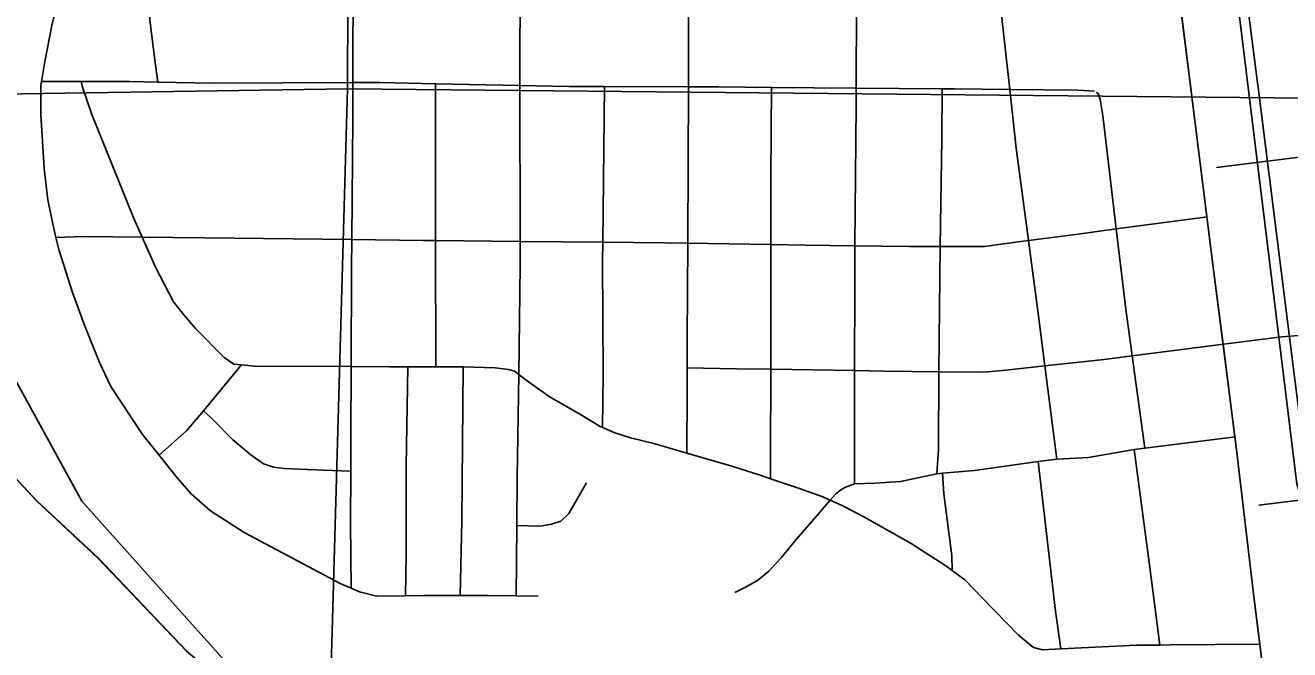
# Model space of a CAD drawing. Extents: x -157.2 to -99.3, y 12.2 to 46.2.
# Drawn here: x -152.689 to -151.762, y 37.967 to 38.425 of the extents above; entities that cross this region are included whole.
import ezdxf

# ---------------------------------------------------------------- set-up
doc = ezdxf.new("R2010")
doc.units = 0
for name, color, linetype in [('tdCoCityStreetMajor', 7, 'Continuous'), ('tdCoCityStreetMinor', 7, 'Continuous'), ('tdCoCoBndry', 7, 'Continuous'), ('tdCoCorpBndry', 7, 'Continuous'), ('tdCoHydroRiver', 7, 'Continuous'), ('tdCoPriCL', 7, 'Continuous'), ('tdCoPriNonDiv', 7, 'Continuous'), ('tdCoPriNonDivCL', 7, 'Continuous'), ('tdCoRRCL', 7, 'Continuous'), ('tdCoSectLine', 7, 'Continuous'), ('tdCoSectLinePart', 7, 'Continuous'), ('tdCoStBndry', 7, 'Continuous'), ('tdCoStBndryPart', 7, 'Continuous'), ('tdCoTwpBndryShd', 7, 'Continuous')]:
    doc.layers.add(name, color=color, linetype=linetype)

msp = doc.modelspace()

# ---------------------------------------------------------------- linework, layer by layer
at = {"layer": 'tdCoCityStreetMajor'}
msp.add_lwpolyline([(-151.81017, 38.19091), (-151.76755, 38.19636), (-151.74869, 38.19777)], dxfattribs=at)
at = {"layer": 'tdCoCityStreetMinor'}
msp.add_line((-151.93259, 38.10651), (-151.94131, 38.17507), dxfattribs=at)
for points in [[(-152.07985, 38.37894), (-152.07963, 38.44032), (-152.0794, 38.50385), (-152.0794, 38.50395), (-152.07571, 38.5668), (-152.07299, 38.6131), (-152.07216, 38.62785), (-152.06995, 38.66713)], [(-151.96705, 38.37788), (-151.97386, 38.439), (-151.97534, 38.45231), (-151.9817, 38.50278), (-151.98224, 38.50705), (-151.97995, 38.56578)], [(-152.66692, 38.26933), (-152.66929, 38.27919), (-152.67299, 38.29695), (-152.6757, 38.31988), (-152.67792, 38.35958), (-152.67792, 38.38055), (-152.67744, 38.38375), (-152.67521, 38.39855), (-152.66978, 38.42617), (-152.66411, 38.44836), (-152.65918, 38.45995), (-152.65055, 38.47623), (-152.63254, 38.50755), (-152.62219, 38.52185), (-152.61799, 38.5258), (-152.60542, 38.53073), (-152.58278, 38.53709)], [(-152.59216, 38.38333), (-152.59383, 38.39583), (-152.59802, 38.42888), (-152.59827, 38.4417), (-152.59788, 38.44569), (-152.59753, 38.44935), (-152.59185, 38.47746), (-152.5847, 38.5041), (-152.58414, 38.50713), (-152.58298, 38.51347), (-152.58248, 38.52506), (-152.58278, 38.53709)], [(-152.44907, 38.38293), (-152.44907, 38.40619), (-152.4488, 38.44294), (-152.44835, 38.5065)], [(-152.3274, 38.16882), (-152.32626, 38.24861), (-152.32629, 38.26641), (-152.32647, 38.38082), (-152.3265, 38.40348), (-152.32633, 38.4425), (-152.32606, 38.50584)], [(-152.20286, 38.37985), (-152.20275, 38.44176), (-152.20271, 38.46587), (-152.20211, 38.50463)], [(-152.67744, 38.38375), (-152.6485, 38.38375), (-152.61282, 38.38375), (-152.59216, 38.38333), (-152.55166, 38.38252), (-152.44907, 38.38293), (-152.42909, 38.38301), (-152.3884, 38.38214), (-152.32647, 38.38082), (-152.2905, 38.38005), (-152.26449, 38.37999), (-152.20286, 38.37985)], [(-152.6485, 38.38375), (-152.64734, 38.37956), (-152.64068, 38.35958), (-152.60986, 38.28314), (-152.60373, 38.26959)], [(-152.45039, 38.01185), (-152.45079, 38.05971), (-152.45065, 38.09789), (-152.45055, 38.12383), (-152.45035, 38.17452), (-152.45005, 38.24738), (-152.44987, 38.26776), (-152.44907, 38.35638), (-152.44907, 38.38293)], [(-152.38817, 38.17438), (-152.38836, 38.26702), (-152.3884, 38.28782), (-152.3884, 38.38214)], [(-152.26596, 38.12977), (-152.26535, 38.16896), (-152.26584, 38.25206), (-152.26569, 38.26582), (-152.26449, 38.37999)], [(-152.20329, 38.26509), (-152.20295, 38.32432), (-152.20286, 38.37985)], [(-152.20286, 38.37985), (-152.18101, 38.37981), (-152.14186, 38.37947), (-152.07985, 38.37894), (-152.01663, 38.3784), (-152.00764, 38.37833), (-151.96705, 38.37788), (-151.91714, 38.37734), (-151.90483, 38.3766)], [(-152.14254, 38.09218), (-152.14254, 38.10878), (-152.14237, 38.17253), (-152.14229, 38.20077), (-152.14229, 38.26407), (-152.14229, 38.31396), (-152.14186, 38.37947)], [(-152.08067, 38.26318), (-152.0799, 38.366), (-152.07985, 38.37894)], [(-152.01808, 38.26267), (-152.01701, 38.34207), (-152.01663, 38.3784)], [(-151.9533, 38.26705), (-151.96227, 38.33492), (-151.96705, 38.37788)], [(-151.88891, 38.27553), (-151.89889, 38.35884), (-151.90086, 38.37068), (-151.90234, 38.37487), (-151.90367, 38.3758)], [(-152.08067, 38.26318), (-152.04118, 38.26267), (-152.01808, 38.26267), (-151.98569, 38.26267), (-151.97164, 38.26464), (-151.9533, 38.26705), (-151.91699, 38.27182), (-151.88891, 38.27553), (-151.82202, 38.28437)], [(-151.86804, 38.11461), (-151.87722, 38.18242), (-151.88187, 38.2168), (-151.88891, 38.27553)], [(-152.66692, 38.26933), (-152.6466, 38.27007), (-152.60373, 38.26959), (-152.53612, 38.26883), (-152.44987, 38.26776)], [(-152.45039, 38.01185), (-152.45844, 38.01532), (-152.52872, 38.0528), (-152.55363, 38.06859), (-152.56744, 38.08092), (-152.57804, 38.093), (-152.59125, 38.10941), (-152.60344, 38.12457), (-152.62663, 38.15983), (-152.63501, 38.17759), (-152.64611, 38.20496), (-152.65474, 38.22888), (-152.6646, 38.25971), (-152.66692, 38.26933)], [(-152.60373, 38.26959), (-152.59358, 38.24713), (-152.58076, 38.22198), (-152.57311, 38.21261), (-152.56448, 38.2025), (-152.54352, 38.18129), (-152.53637, 38.17635), (-152.53068, 38.17579), (-152.52157, 38.17488), (-152.45035, 38.17452), (-152.42194, 38.17438), (-152.40877, 38.17438), (-152.38817, 38.17438)], [(-152.44987, 38.26776), (-152.39753, 38.26711), (-152.38836, 38.26702), (-152.32629, 38.26641), (-152.26569, 38.26582), (-152.22046, 38.26538), (-152.20329, 38.26509), (-152.14229, 38.26407), (-152.11714, 38.26365), (-152.08067, 38.26318)], [(-152.2041, 38.11108), (-152.20369, 38.15613), (-152.20369, 38.17373), (-152.20369, 38.1946), (-152.20329, 38.26509)], [(-152.08097, 38.08855), (-152.08113, 38.10089), (-152.081, 38.17155), (-152.08088, 38.23529), (-152.08067, 38.26318)], [(-152.02062, 38.09575), (-152.01948, 38.11396), (-152.01913, 38.1708), (-152.01899, 38.1946), (-152.01808, 38.26267)], [(-151.94131, 38.17507), (-151.94574, 38.20989), (-151.9533, 38.26705)], [(-152.20369, 38.17373), (-152.16748, 38.17293), (-152.14237, 38.17253), (-152.081, 38.17155), (-152.05897, 38.1712), (-152.01913, 38.1708), (-151.98622, 38.17046), (-151.96995, 38.17194), (-151.94131, 38.17507), (-151.89776, 38.17984), (-151.87722, 38.18242), (-151.83882, 38.18724), (-151.81017, 38.19091)], [(-152.59125, 38.10941), (-152.57089, 38.12753), (-152.55879, 38.14205), (-152.53068, 38.17579)], [(-152.41036, 38.00625), (-152.40986, 38.03628), (-152.40986, 38.10163), (-152.40877, 38.17438)], [(-152.38817, 38.17438), (-152.37287, 38.17438), (-152.36822, 38.17426), (-152.34475, 38.17364), (-152.33489, 38.17241), (-152.33045, 38.17118), (-152.3274, 38.16882)], [(-152.37039, 38.00644), (-152.36917, 38.06119), (-152.36822, 38.17426)], [(-152.32938, 38.00617), (-152.32884, 38.0579), (-152.32848, 38.093), (-152.3274, 38.16882)], [(-152.3274, 38.16882), (-152.32182, 38.16452), (-152.30505, 38.15268), (-152.28088, 38.13862), (-152.26757, 38.13049), (-152.26596, 38.12977), (-152.25696, 38.1258), (-152.24537, 38.12235), (-152.22836, 38.11816), (-152.2041, 38.11108), (-152.1709, 38.10139), (-152.15018, 38.09473), (-152.14254, 38.09218), (-152.12207, 38.08536), (-152.10431, 38.07895), (-152.10006, 38.07704), (-152.09883, 38.07649), (-152.09001, 38.07253), (-152.07423, 38.06415), (-152.03945, 38.04467), (-152.01405, 38.02839), (-152.00935, 38.02493), (-152, 38.01803), (-151.98742, 38.00472), (-151.96079, 37.97734), (-151.94969, 37.96847), (-151.94303, 37.96674), (-151.92962, 37.96737)], [(-152.55879, 38.14205), (-152.55166, 38.13542), (-152.53711, 38.12087), (-152.52404, 38.10977), (-152.51467, 38.10311), (-152.50727, 38.10065), (-152.49938, 38.09966), (-152.47077, 38.09843), (-152.45065, 38.09789)], [(-151.93258, 38.10651), (-151.90941, 38.10787), (-151.87582, 38.11362), (-151.86804, 38.11461), (-151.80153, 38.12306)], [(-151.85702, 37.97015), (-151.86436, 38.02716), (-151.87582, 38.11362)], [(-152.02062, 38.09575), (-152.01652, 38.09624), (-151.99294, 38.09823), (-151.9462, 38.10481), (-151.93259, 38.10651), (-151.93258, 38.10651)], [(-151.92962, 37.96737), (-151.93341, 37.9951), (-151.9462, 38.10481)], [(-152.09883, 38.07649), (-152.09498, 38.08096), (-152.09109, 38.08407), (-152.08767, 38.08609), (-152.08097, 38.08855), (-152.06621, 38.08905), (-152.04723, 38.09014), (-152.02062, 38.09575)], [(-152.00935, 38.02493), (-152.00962, 38.03554), (-152.01553, 38.08116), (-152.01652, 38.09624)], [(-152.32884, 38.0579), (-152.31146, 38.05749), (-152.30332, 38.05897), (-152.29642, 38.06119), (-152.2905, 38.06661), (-152.27768, 38.0893)], [(-152.16887, 38.00863), (-152.16094, 38.01267), (-152.15207, 38.01765), (-152.14383, 38.02434), (-152.1348, 38.03429), (-152.12392, 38.04752), (-152.10743, 38.06649), (-152.09908, 38.0762)], [(-152.31319, 38.00595), (-152.32938, 38.00617), (-152.35018, 38.00644), (-152.37039, 38.00644), (-152.39703, 38.00644), (-152.41036, 38.00625), (-152.43181, 38.00595), (-152.44414, 38.00916), (-152.45039, 38.01185)], [(-151.92962, 37.96737), (-151.87408, 37.96998), (-151.85702, 37.97015), (-151.8493, 37.97023), (-151.78323, 37.97092)]]:
    msp.add_lwpolyline(points, dxfattribs=at)
at = {"layer": 'tdCoCoBndry'}
msp.add_lwpolyline([(-152.57127, 37.96558), (-152.63594, 38.03359), (-152.68132, 38.0761), (-152.73577, 38.13448)], dxfattribs=at)
at = {"layer": 'tdCoCorpBndry'}
msp.add_lwpolyline([(-152.7354, 38.13448), (-152.68094, 38.0761), (-152.63556, 38.03359), (-152.57089, 37.96558)], dxfattribs=at)
at = {"layer": 'tdCoHydroRiver'}
msp.add_lwpolyline([(-152.50823, 37.91963), (-152.64805, 38.07588), (-152.71784, 38.20292)], dxfattribs=at)
at = {"layer": 'tdCoPriCL'}
msp.add_lwpolyline([(-151.77409, 37.89378), (-151.78361, 37.97092), (-151.78815, 38.00771), (-151.80097, 38.11572), (-151.80191, 38.12306), (-151.81055, 38.19091), (-151.81749, 38.24544), (-151.8224, 38.28437), (-151.83278, 38.36677), (-151.84162, 38.43764)], dxfattribs=at)
at = {"layer": 'tdCoPriNonDiv'}
msp.add_lwpolyline([(-151.77409, 37.89378), (-151.78815, 38.00771), (-151.80097, 38.11572), (-151.81749, 38.24544), (-151.8224, 38.28437), (-151.83278, 38.36677), (-151.84733, 38.48341)], dxfattribs=at)
at = {"layer": 'tdCoPriNonDivCL'}
msp.add_lwpolyline([(-151.77409, 37.89378), (-151.78361, 37.97092), (-151.78815, 38.00771), (-151.80097, 38.11572), (-151.80191, 38.12306), (-151.81055, 38.1909), (-151.81055, 38.19091), (-151.81749, 38.24544), (-151.8224, 38.28437), (-151.83278, 38.36677), (-151.84162, 38.43764)], dxfattribs=at)
msp.add_lwpolyline([(-151.77409, 37.89378), (-151.78361, 37.97092), (-151.78815, 38.00771), (-151.80097, 38.11572), (-151.80191, 38.12306), (-151.81055, 38.1909), (-151.81055, 38.19091), (-151.81749, 38.24544), (-151.8224, 38.28437), (-151.83278, 38.36677), (-151.84162, 38.43764)], dxfattribs=at)
at = {"layer": 'tdCoRRCL'}
for p, q in [((-151.7409, 38.33006), (-151.81531, 38.32074)), ((-151.70988, 38.08192), (-151.78432, 38.07275))]:
    msp.add_line(p, q, dxfattribs=at)
for points in [[(-151.80009, 38.4432), (-151.75635, 38.08841), (-151.7477, 38.0629)], [(-151.79257, 38.44036), (-151.78528, 38.38274), (-151.78511, 38.38133), (-151.76851, 38.24873), (-151.75239, 38.12025)], [(-151.75239, 38.12025), (-151.76851, 38.24873), (-151.78511, 38.38133), (-151.78528, 38.38274), (-151.79257, 38.44036)]]:
    msp.add_lwpolyline(points, dxfattribs=at)
at = {"layer": 'tdCoSectLine'}
for points in [[(-152.45295, 38.37841), (-152.45193, 38.63867)], [(-152.78804, 38.37316), (-152.7903, 38.3346), (-152.79026, 38.24502), (-152.78514, 38.22007), (-152.76755, 38.17755), (-152.73577, 38.13448), (-152.68132, 38.0761), (-152.63594, 38.03359), (-152.57127, 37.96558), (-152.53995, 37.93955), (-152.49356, 37.90098), (-152.4669, 37.88512)], [(-152.78804, 38.37316), (-152.45295, 38.37841)], [(-152.4669, 37.88512), (-152.45295, 38.37841)], [(-152.45295, 38.37841), (-151.44573, 38.36861)]]:
    msp.add_lwpolyline(points, dxfattribs=at)
at = {"layer": 'tdCoSectLinePart'}
msp.add_lwpolyline([(-152.78804, 38.37316), (-152.7903, 38.3346), (-152.79026, 38.24502), (-152.78514, 38.22007), (-152.76755, 38.17755), (-152.73577, 38.13448), (-152.68132, 38.0761), (-152.63594, 38.03359), (-152.57127, 37.96558), (-152.53995, 37.93955), (-152.49356, 37.90098), (-152.4669, 37.88512)], dxfattribs=at)
at = {"layer": 'tdCoStBndry'}
msp.add_lwpolyline([(-152.73577, 38.13448), (-152.68132, 38.0761), (-152.63594, 38.03359), (-152.57127, 37.96558)], dxfattribs=at)
at = {"layer": 'tdCoStBndryPart'}
msp.add_lwpolyline([(-152.70096, 38.52326), (-152.7161, 38.50927), (-152.74273, 38.48091), (-152.76256, 38.44575), (-152.78804, 38.37316), (-152.7903, 38.3346), (-152.79026, 38.24502), (-152.78514, 38.22007), (-152.76755, 38.17755), (-152.73577, 38.13448), (-152.68132, 38.0761), (-152.63594, 38.03359), (-152.57127, 37.96558)], dxfattribs=at)
at = {"layer": 'tdCoTwpBndryShd'}
msp.add_lwpolyline([(-152.57127, 37.96558), (-152.63594, 38.03359), (-152.68132, 38.0761), (-152.73577, 38.13448)], dxfattribs=at)

doc.saveas('drawing.dxf')
